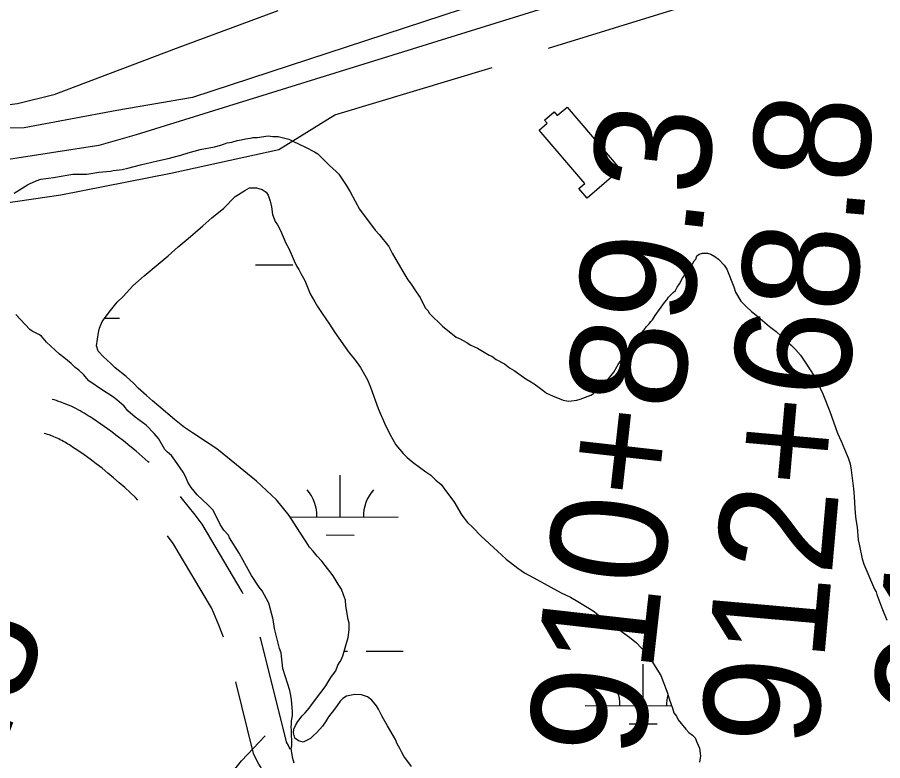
# Model space of a CAD drawing. Extents: x 3161514 to 3199414, y 831166 to 856601.
# Drawn here: x 3190239 to 3190984, y 848884 to 849524 of the extents above; entities that cross this region are included whole.
import ezdxf

# ---------------------------------------------------------------- set-up
doc = ezdxf.new("R2010")
doc.units = 0
for name, color, linetype in [('V-BLDG-OTLN', 7, 'Continuous'), ('V-LEVE-TOET', 7, 'Continuous'), ('V-ROAD-CNTR', 7, 'Continuous'), ('V-SITE-VEGE', 7, 'Continuous'), ('V-SURV-IDEN', 7, 'Continuous'), ('V-TOPO-SHOR', 7, 'Continuous'), ('V-WETL-SWMP', 7, 'Continuous')]:
    doc.layers.add(name, color=color, linetype=linetype)

msp = doc.modelspace()

# ---------------------------------------------------------------- linework, layer by layer
at = {"layer": 'V-BLDG-OTLN'}
msp.add_lwpolyline([(3190758.06, 849394), (3190752.33, 849389.11), (3190752.91, 849388.43), (3190729.85, 849368.73), (3190722.75, 849377.05), (3190727.8, 849381.36), (3190688.55, 849427.32), (3190695.48, 849433.24), (3190693.21, 849435.89), (3190701.54, 849443), (3190704.17, 849439.91), (3190712.66, 849447.16)], close=True, dxfattribs=at)
at = {"layer": 'V-LEVE-TOET'}
msp.add_lwpolyline([(3190463.63, 849529.95), (3190375.94, 849497.69), (3190270.65, 849457.57), (3190239.29, 849449.81), (3190198.74, 849444.64)], dxfattribs=at)
at = {"layer": 'V-ROAD-CNTR'}
for points in [[(3191674.72, 849538.74), (3191611.44, 849581.37), (3191543.72, 849618.62), (3191492.36, 849639.5), (3191451.73, 849654.17), (3191393.79, 849669.21), (3191330.4, 849677.87), (3191264.98, 849681.57), (3191214.71, 849681.82), (3191154.86, 849670.34), (3191102.11, 849656.26), (3190975.93, 849620.38), (3190341.46, 849423.15), (3190309.27, 849414.14), (3190285.14, 849410.36), (3190235.2, 849402.6), (3190194.86, 849396.74), (3190165.44, 849395.2), (3190132.01, 849394.53), (3189441.72, 849457.75), (3188534.06, 849540.8), (3187119.63, 849717.18), (3185344.24, 849941.78)], [(3190278.42, 849192.28), (3190276.64, 849192.93), (3190274.73, 849193.6), (3190272.8, 849194.24), (3190270.85, 849194.84), (3190269.3, 849195.29)], [(3190352.57, 849140.91), (3190351.93, 849141.5), (3190346.73, 849146.14), (3190341.46, 849150.68), (3190336.1, 849155.14), (3190330.67, 849159.5), (3190325.16, 849163.76), (3190319.58, 849167.93), (3190313.93, 849172.01), (3190308.22, 849175.97), (3190303.48, 849179.15), (3190301.95, 849180.19), (3190300.25, 849181.3), (3190298.54, 849182.38), (3190296.81, 849183.44), (3190295.04, 849184.46), (3190293.29, 849185.44), (3190291.49, 849186.41), (3190289.68, 849187.34), (3190287.87, 849188.23), (3190286.03, 849189.1), (3190284.18, 849189.93), (3190282.32, 849190.73), (3190280.44, 849191.5), (3190278.66, 849192.19)], [(3190268.05, 849164.13), (3190266.51, 849164.69), (3190265.09, 849165.19), (3190263.67, 849165.66), (3190262.4, 849166.05)], [(3190342.88, 849108.47), (3190340.82, 849110.77), (3190336.49, 849114.91), (3190331.76, 849119.29), (3190326.95, 849123.58), (3190322.07, 849127.79), (3190317.12, 849131.91), (3190312.09, 849135.94), (3190306.99, 849139.89), (3190301.83, 849143.75), (3190296.6, 849147.51), (3190291.3, 849151.2), (3190286.69, 849154.29), (3190285.3, 849155.24), (3190284.04, 849156.06), (3190282.76, 849156.87), (3190281.47, 849157.65), (3190280.18, 849158.4), (3190278.86, 849159.14), (3190277.54, 849159.85), (3190276.2, 849160.54), (3190274.84, 849161.21), (3190273.48, 849161.85), (3190272.11, 849162.46), (3190270.72, 849163.06), (3190269.33, 849163.63), (3190267.81, 849164.22)], [(3190433.79, 849027.71), (3190432.95, 849029.57), (3190398.31, 849087.8), (3190392.2, 849095.94), (3190386.36, 849103.44), (3190380.39, 849110.83), (3190379.74, 849111.61)], [(3190416.66, 848990.45), (3190414.72, 848995.69), (3190412.7, 849000.84), (3190408.3, 849011.27), (3190406.31, 849015.67), (3190373.36, 849071.07), (3190368.39, 849077.68)], [(3190474.29, 848894.11), (3190474.25, 848894.17), (3190473.42, 848895.66), (3190472.62, 848897.14), (3190471.85, 848898.64), (3190471.1, 848900.16), (3190470.95, 848900.47), (3190448.98, 848988.64), (3190448.36, 848990.49)], [(3190462.1, 848859.6), (3190460.82, 848861.11), (3190459.42, 848862.83), (3190458.04, 848864.57), (3190456.7, 848866.33), (3190455.39, 848868.11), (3190454.11, 848869.93), (3190452.87, 848871.76), (3190451.65, 848873.61), (3190450.47, 848875.48), (3190449.32, 848877.37), (3190448.2, 848879.29), (3190447.13, 848881.21), (3190446.08, 848883.16), (3190445.06, 848885.14), (3190444.08, 848887.11), (3190442.56, 848890.34), (3190427.22, 848951.9)]]:
    msp.add_lwpolyline(points, dxfattribs=at)
at = {"layer": 'V-SITE-VEGE'}
for points in [[(3190236.46, 849372.9), (3190247.88, 849380.13), (3190249.78, 849381.09), (3190255.5, 849383.51), (3190259.31, 849384.96), (3190265.99, 849385.96), (3190270.29, 849386.46), (3190283.64, 849388.92), (3190286.98, 849389.42), (3190298.91, 849389.49), (3190309.41, 849390.98), (3190319.43, 849391.99), (3190321.81, 849392.48), (3190329.45, 849393.48), (3190334.21, 849394.46), (3190345.18, 849397.38), (3190359.96, 849400.81), (3190369.02, 849402.77), (3190379.98, 849405.7), (3190386.18, 849407.64), (3190396.67, 849410.57), (3190409.06, 849413.02), (3190414.31, 849414.48), (3190420.03, 849416.43), (3190423.84, 849416.93), (3190428.61, 849418.39), (3190431.95, 849418.88), (3190435.76, 849419.86), (3190439.58, 849420.36), (3190441.96, 849420.85), (3190445.78, 849420.87), (3190455.32, 849422.36), (3190459.15, 849421.9), (3190463.92, 849421.93), (3190473, 849419.59), (3190476.36, 849417.7), (3190487.37, 849412.51), (3190495.03, 849408.73), (3190497.9, 849406.84), (3190507.99, 849396.87), (3190513.75, 849391.65), (3190516.14, 849389.28), (3190522.4, 849379.77), (3190525.78, 849374.06), (3190530.12, 849365.96), (3190533.98, 849359.3), (3190547.45, 849341.23), (3190550.81, 849337.44), (3190558.99, 849326.98), (3190561.88, 849321.26), (3190571.04, 849305.56), (3190575.38, 849298.42), (3190578.27, 849294.62), (3190582.6, 849287.96), (3190585.97, 849283.21), (3190590.32, 849274.16), (3190592.72, 849271.79), (3190594.16, 849269.41), (3190605.21, 849258.49), (3190617.2, 849249.01), (3190620.55, 849247.59), (3190625.81, 849244.76), (3190629.65, 849241.92), (3190635.39, 849239.56), (3190645.45, 849233.41), (3190647.85, 849232.47)], [(3190746.32, 849210.11), (3190748.21, 849212.98), (3190752.96, 849218.74), (3190756.74, 849225.45), (3190759.58, 849229.28), (3190763.36, 849235.99), (3190768.1, 849243.17), (3190770, 849245.09), (3190773.32, 849248.93), (3190775.69, 849251.33), (3190779.01, 849255.17), (3190780.9, 849258.05), (3190783.28, 849260.45), (3190784.7, 849262.37), (3190786.12, 849263.81), (3190788.45, 849267.58), (3190788.49, 849267.64), (3190796.54, 849278.67), (3190798.44, 849281.06), (3190799.86, 849283.46), (3190804.13, 849287.3), (3190806.03, 849289.22), (3190807.45, 849292.09), (3190809.34, 849294.97), (3190812.18, 849299.76), (3190814.07, 849302.64), (3190815.49, 849304.55), (3190816.91, 849307.43), (3190819.76, 849310.31), (3190820.7, 849312.22), (3190822.12, 849314.62), (3190823.55, 849316.06), (3190824.48, 849318.93), (3190826.38, 849320.37), (3190829.24, 849321.34), (3190833.54, 849321.36), (3190836.41, 849320.43), (3190839.76, 849318.54), (3190843.12, 849316.17), (3190847.92, 849310.94), (3190850.33, 849307.61), (3190856.14, 849292.37), (3190857.6, 849287.6), (3190862.42, 849279.99), (3190866.74, 849275.24), (3190871.54, 849270.97), (3190876.82, 849266.71), (3190886.89, 849258.17), (3190892.65, 849253.9), (3190901.29, 849245.84), (3190903.21, 849243.94), (3190905.6, 849242.04), (3190909.44, 849238.24), (3190913.77, 849233.49), (3190917.62, 849227.31), (3190925.81, 849214.94), (3190928.22, 849210.18), (3190930.64, 849204.94), (3190933.05, 849200.18), (3190938.87, 849184.94), (3190945.66, 849166.36), (3190948.56, 849159.21), (3190951.46, 849152.54), (3190954.85, 849144.92), (3190956.31, 849139.68), (3190957.3, 849134.43), (3190959.29, 849118.21), (3190959.81, 849112.01), (3190960.32, 849105.81), (3190960.85, 849097.21), (3190961.35, 849091.96), (3190962.35, 849085.29), (3190963.37, 849074.31), (3190964.35, 849069.07), (3190966.52, 849059.33), (3190966.8, 849058.1), (3190968.25, 849053.33), (3190977.45, 849031.9), (3190978.9, 849029.52), (3190979.38, 849027.14), (3190983.74, 849015.7), (3190988.1, 849005.22)], [(3190300.87, 849211.42), (3190296.07, 849216.64), (3190292.23, 849220.44), (3190288.87, 849222.81), (3190285.51, 849226.13), (3190279.27, 849231.34), (3190275.44, 849234.19), (3190264.4, 849244.63), (3190260.07, 849249.86), (3190257.68, 849251.28), (3190251.93, 849254.11), (3190250.02, 849255.53), (3190238.01, 849268.35)], [(3190647.85, 849232.47), (3190651.68, 849229.63), (3190658.86, 849225.85), (3190663.18, 849222.53), (3190667.01, 849220.16), (3190677.08, 849213.06), (3190680.43, 849211.17), (3190684.26, 849208.81), (3190688.58, 849205.49), (3190691.93, 849203.12), (3190694.81, 849200.75), (3190700.08, 849198.39), (3190709.17, 849194.62), (3190713.95, 849193.69), (3190716.33, 849194.19), (3190721.1, 849194.69), (3190723.96, 849195.66), (3190733.02, 849199.05), (3190735.4, 849200.5), (3190736.82, 849201.94), (3190739.2, 849203.86), (3190741.57, 849206.26), (3190746.32, 849210.11)], [(3190477.47, 848882.03), (3190476.49, 848885.84), (3190475.01, 848894.43), (3190475.48, 848896.82), (3190475.4, 848910.67), (3190474.91, 848913.05), (3190475.37, 848915.44), (3190475.35, 848918.3), (3190476.29, 848922.6), (3190476.26, 848926.42), (3190475.25, 848936.45), (3190474.75, 848940.26), (3190473.77, 848944.55), (3190467.94, 848963.62), (3190466.43, 848976.97), (3190464.98, 848980.79), (3190460.58, 848997.95), (3190459.58, 849005.58), (3190455.68, 849019.89), (3190449.9, 849030.35), (3190447.49, 849033.68), (3190440.75, 849043.67), (3190436.41, 849051.29), (3190430.14, 849062.71), (3190421.95, 849076.03), (3190420.98, 849078.41), (3190417.14, 849082.69), (3190413.77, 849087.44), (3190407.97, 849099.82), (3190403.17, 849104.57), (3190394.05, 849113.11), (3190388.76, 849119.29), (3190385.87, 849124.05), (3190383.94, 849128.81), (3190382, 849132.62), (3190374.78, 849143.08), (3190371.9, 849146.89), (3190368.54, 849149.73), (3190366.14, 849152.11), (3190360.83, 849161.62), (3190356.99, 849165.9), (3190350.26, 849173.02), (3190340.68, 849180.13), (3190334.44, 849185.35), (3190331.07, 849189.62), (3190324.84, 849194.84), (3190321, 849197.68), (3190312.38, 849203.36), (3190300.87, 849211.42)], [(3190177.71, 848578.71), (3190214.4, 848625.17), (3190251.35, 848668.84), (3190290.18, 848720.29), (3190321.75, 848759.92), (3190367.57, 848807.66), (3190398.22, 848841.63), (3190432.31, 848883.89), (3190452.69, 848905.49)]]:
    msp.add_lwpolyline(points, dxfattribs=at)
at = {"layer": 'V-TOPO-SHOR'}
for points in [[(3191187.05, 849752.56), (3191177.76, 849722.84), (3191172.19, 849713.55), (3191164.75, 849707.97), (3191149.89, 849698.68), (3191140.6, 849691.25), (3191088.58, 849680.1), (3190852.62, 849611.36), (3190638.95, 849537.04), (3190389.99, 849455.29), (3190324.96, 849444.14), (3190245.07, 849429.28), (3190167.04, 849427.42), (3190085.29, 849427.42), (3190036.98, 849433), (3189752.71, 849444.14), (3189514.89, 849470.15), (3188959.37, 849518.46), (3188903.63, 849524.03), (3188866.47, 849542.61)], [(3190696.55, 849498.02), (3190973.39, 849583.49), (3191097.87, 849618.79), (3191155.47, 849633.65), (3191209.35, 849642.94), (3191250.22, 849644.8), (3191289.24, 849646.66), (3191313.39, 849646.66), (3191361.7, 849639.23), (3191398.86, 849631.8), (3191454.6, 849615.07), (3191499.19, 849600.21), (3191560.5, 849570.48), (3191582.79, 849559.34), (3191627.38, 849527.75), (3191657.11, 849505.46), (3191666.4, 849496.17), (3191690.56, 849481.3), (3191738.86, 849421.85), (3191774.16, 849373.54), (3191826.19, 849284.36), (3191926.51, 849092.99), (3192002.69, 848944.35)], [(3189864.19, 849380.97), (3190103.86, 849364.25), (3190152.17, 849358.68), (3190213.48, 849362.39), (3190276.65, 849371.68), (3190371.41, 849390.26), (3190464.31, 849410.7), (3190512.61, 849440.43), (3190648.24, 849481.3)]]:
    msp.add_lwpolyline(points, dxfattribs=at)
at = {"layer": 'V-WETL-SWMP'}
for p, q in [((3190444.4, 849311.38), (3190476.4, 849311.29)), ((3190314.55, 849265.31), (3190327.2, 849265.27)), ((3190517.2, 849093.93), (3190517.3, 849129.93)), ((3190474.03, 849094.05), (3190567.2, 849093.79)), ((3190505.16, 849078.53), (3190529.16, 849078.47)), ((3190520.77, 848978.49), (3190523.48, 848978.48)), ((3190539.48, 848978.44), (3190571.48, 848978.35)), ((3190778.19, 848931.35), (3190778.29, 848967.35)), ((3190728.19, 848931.49), (3190802.73, 848931.28)), ((3190766.15, 848915.95), (3190790.15, 848915.88))]:
    msp.add_line(p, q, dxfattribs=at)
for points in [[(3190566.35, 848898.6), (3190564.81, 848902.38), (3190557.93, 848914.07), (3190554.49, 848920.11), (3190552.96, 848922.75), (3190550.29, 848928.41), (3190548.38, 848931.42), (3190544.56, 848936.32), (3190540.77, 848938.95), (3190535.46, 848940.81), (3190529.78, 848941.16), (3190522.6, 848939.6), (3190519.58, 848937.69), (3190517.33, 848935.41), (3190514.7, 848931.61), (3190512.45, 848928.57), (3190507.19, 848921.73), (3190504.56, 848917.55), (3190501.94, 848913.76), (3190497.05, 848908.43), (3190494.04, 848905.39), (3190491.78, 848903.1), (3190485.36, 848900.04), (3190481.2, 848901.15), (3190478.16, 848903.41), (3190477, 848907.94), (3190477.35, 848911.35), (3190478.85, 848914.38), (3190480.72, 848917.8), (3190484.48, 848922.74), (3190487.11, 848925.4), (3190490.5, 848929.2), (3190493.5, 848933.38), (3190500.64, 848942.88), (3190502.51, 848945.54), (3190504.77, 848948.58), (3190507.77, 848953.52), (3190509.64, 848956.56), (3190513.4, 848961.49), (3190515.26, 848966.43), (3190517.13, 848969.46), (3190518.63, 848972.12), (3190519.75, 848975.15), (3190521.61, 848981.22), (3190524.21, 848990.31), (3190524.93, 848996.75), (3190524.89, 849002.43), (3190524.12, 849005.83), (3190522.16, 849017.54), (3190521.75, 849022.46), (3190520.21, 849026.99), (3190518.3, 849031.9), (3190515.62, 849036.05), (3190511.04, 849043.21), (3190501.51, 849056.02), (3190497.33, 849060.16), (3190493.9, 849064.68), (3190490.85, 849068.07), (3190487.8, 849072.59), (3190482.45, 849080.89), (3190473.29, 849095.21), (3190462.24, 849108.77), (3190445.12, 849124.95), (3190420.04, 849145.24), (3190410.91, 849152.75), (3190401.8, 849158.76), (3190390.02, 849166.64), (3190383.19, 849171.14), (3190374.45, 849177.9), (3190361.14, 849189.55), (3190355.44, 849194.06), (3190350.49, 849198.57), (3190343.27, 849204.97), (3190339.46, 849209.11), (3190332.99, 849215.12), (3190323.49, 849222.64), (3190320.07, 849226.02), (3190316.26, 849229.41), (3190313.6, 849231.66), (3190308.65, 849236.93), (3190307.49, 849241.47), (3190308.22, 849247.15), (3190308.94, 849252.83), (3190310.06, 849256.62), (3190312.29, 849262.3), (3190319.43, 849271.8), (3190325.06, 849279.03), (3190330.33, 849283.97), (3190338.61, 849293.1), (3190348.4, 849301.86), (3190369.11, 849319), (3190377.77, 849326.62), (3190386.43, 849333.86), (3190398.85, 849344.9), (3190406.76, 849351.76), (3190416.93, 849360.14), (3190426.71, 849370.03), (3190429.73, 849371.94), (3190435.01, 849375.37), (3190439.16, 849377.67), (3190445.21, 849377.7)], [(3190445.21, 849377.7), (3190450.14, 849376.22), (3190453.56, 849373.96), (3190455.08, 849371.33), (3190457, 849366.04), (3190458.17, 849361.13), (3190458.96, 849354.7), (3190461.27, 849348.66), (3190463.17, 849345.64), (3190465.85, 849340.74), (3190470.45, 849329.79), (3190473.13, 849325.27), (3190475.81, 849318.85), (3190477.73, 849314.7), (3190480.02, 849309.79), (3190481.55, 849307.15), (3190483.46, 849303.76), (3190486.9, 849297.72), (3190491.51, 849286.4), (3190495.33, 849279.23), (3190497.62, 849275.46), (3190501.82, 849269.43), (3190507.93, 849260), (3190512.51, 849252.84), (3190525.09, 849235.51), (3190529.67, 849229.85), (3190534.62, 849222.69), (3190540.74, 849212.13), (3190543.42, 849205.72), (3190549.96, 849187.59), (3190555.33, 849174.76), (3190559.92, 849165.32), (3190565.27, 849156.27), (3190571.37, 849148.74), (3190574.79, 849145.35), (3190580.11, 849140.84), (3190591.13, 849132.96), (3190595.31, 849129.96), (3190599.5, 849125.82), (3190604.06, 849122.06), (3190609.77, 849114.52), (3190615.11, 849107.36), (3190621.99, 849095.68), (3190626.94, 849089.27), (3190631.13, 849085.13), (3190638.74, 849077.61), (3190652.81, 849064.44), (3190660.04, 849057.67), (3190670.3, 849049.79), (3190676, 849046.03), (3190683.97, 849041.54), (3190707.5, 849028.81), (3190715.47, 849025.07), (3190721.92, 849021.32), (3190729.9, 849016.45), (3190735.21, 849013.07), (3190742.05, 849007.81), (3190746.61, 849004.81), (3190760.29, 848994.67), (3190766.37, 848990.54), (3190772.45, 848985.66), (3190780.06, 848977.38), (3190784.25, 848972.1), (3190793.42, 848957.4), (3190798.79, 848943.05), (3190800.72, 848936.63), (3190803.41, 848929.46), (3190804.57, 848925.3), (3190806.86, 848922.29), (3190808.39, 848919.27), (3190814.87, 848911.36), (3190817.53, 848908.35), (3190820.57, 848906.09), (3190822.85, 848903.84), (3190824.39, 848900.06), (3190826.69, 848894.78), (3190827.48, 848888.35), (3190826.76, 848882.67)], [(3190578.56, 848879), (3190572.08, 848888.04), (3190570.17, 848891.82), (3190568.64, 848894.46), (3190566.35, 848898.6)]]:
    msp.add_lwpolyline(points, dxfattribs=at)
for centre, start, end in [((3190461.96, 849094.56), 359.06989, 40.61354), ((3190572.45, 849094.25), 139.06988, 180.61354), ((3190722.95, 848931.98), 359.06989, 40.61354), ((3190833.44, 848931.67), 164.75657, 180.61354)]:
    msp.add_arc(centre, 35.25, start, end, dxfattribs=at)

# ---------------------------------------------------------------- texts
at = {"layer": 'V-SURV-IDEN'}
for s, rotation, p in [('914+43.7', 85.3303, (3191075.51, 848917.63)), ('912+68.8', 84.9214, (3190927.23, 848894.14)), ('910+89.3', 83.57434, (3190777.66, 848884.81)), ('906+86.8', 69.70631, (3190070.96, 848471.66))]:
    msp.add_text(s, height=100, rotation=rotation, dxfattribs=at).set_placement(p)

doc.saveas('drawing.dxf')
